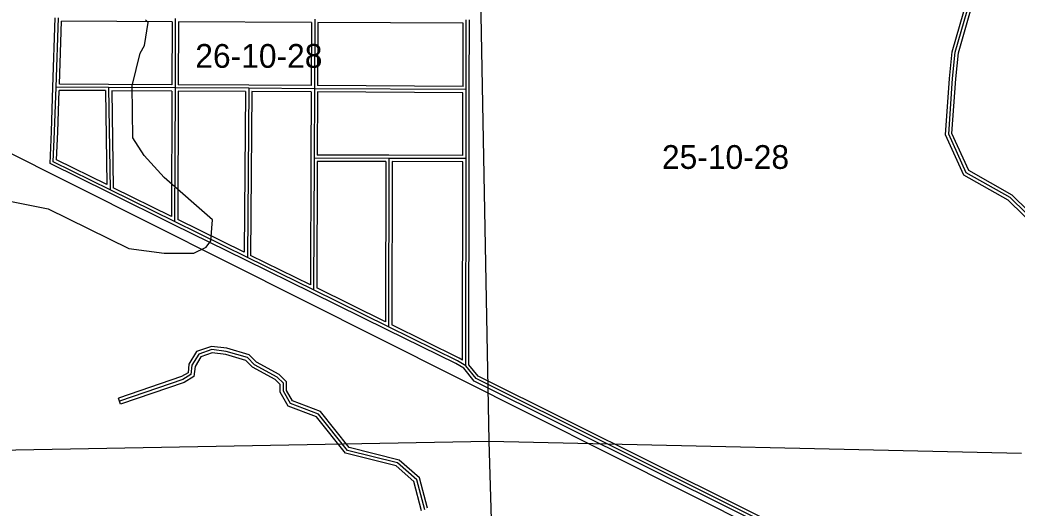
# Model space of a CAD drawing. Extents: x 457167 to 656239, y 1787309 to 1969297.
# Drawn here: x 512118 to 521564, y 1912086 to 1916710 of the extents above; entities that cross this region are included whole.
import ezdxf

# ---------------------------------------------------------------- set-up
doc = ezdxf.new("R2010")
doc.units = 0
for name, color, linetype in [('Level 1', 7, 'Continuous'), ('Level 2', 7, 'Continuous'), ('Level 31', 7, 'Continuous'), ('Level 32', 7, 'Continuous'), ('Level 55', 7, 'Continuous'), ('Level 7', 7, 'Continuous')]:
    doc.layers.add(name, color=color, linetype=linetype)

msp = doc.modelspace()

# ---------------------------------------------------------------- linework, layer by layer
at = {"layer": 'Level 1'}
for p, q in [((516564.072, 1912719.391), (516461.467, 1918065.769)), ((511277.755, 1912623.156), (516564.072, 1912719.391)), ((516698.243, 1907876.017), (516564.072, 1912719.391)), ((516564.072, 1912719.391), (521606.197, 1912606.644))]:
    msp.add_line(p, q, dxfattribs=at)
at = {"layer": 'Level 31'}
for p, q in [((512461.106, 1916073.327), (512482.724, 1916729.997)), ((513588.979, 1916723.896), (513587.401, 1916066.784)), ((514910.704, 1916717.366), (514907.874, 1916059.168)), ((516345.298, 1916051.157), (516345.882, 1916710.454)), ((512447.079, 1915652.637), (512461.106, 1916073.327)), ((512957.515, 1916070.309), (512461.106, 1916073.327)), ((513587.401, 1916066.784), (512957.515, 1916070.309)), ((512957.515, 1916070.309), (512972.52, 1915102.211)), ((513587.401, 1916066.784), (513583.478, 1914800.928)), ((514285.296, 1916062.643), (513587.401, 1916066.784)), ((514285.296, 1916062.643), (514272.485, 1914461.536)), ((514907.874, 1916059.168), (514285.296, 1916062.643)), ((514907.874, 1916059.168), (514905.042, 1915400.606)), ((516345.298, 1916051.157), (514907.874, 1916059.168)), ((516344.418, 1915397.316), (516345.298, 1916051.157)), ((514905.042, 1915400.606), (514899.645, 1914152.576)), ((515613.764, 1915398.632), (514905.042, 1915400.606)), ((515613.764, 1915398.632), (515610.247, 1913802.581)), ((516344.418, 1915397.316), (515613.764, 1915398.632)), ((516341.768, 1913433.611), (516344.418, 1915397.316)), ((513583.478, 1914800.928), (512972.52, 1915102.211)), ((514272.485, 1914461.536), (513583.478, 1914800.928)), ((514899.645, 1914152.576), (514272.485, 1914461.536)), ((515610.247, 1913802.581), (514899.645, 1914152.576))]:
    msp.add_line(p, q, dxfattribs=at)
for points in [[(523322.625, 1910243.033), (523182.749, 1910769.008), (523083.842, 1911019.191), (522951.995, 1911478.228), (522918.771, 1911520.168), (522828.374, 1911837.231), (522630.285, 1912346.692), (522306.736, 1912789.696), (522233.114, 1913173.25), (522208.096, 1913198.432), (522200.495, 1913381.739), (522085.755, 1913907.629), (521880.09, 1914600.037), (521797.306, 1914733.798), (521498.032, 1915026.897), (521082.23, 1915261.878), (520916.719, 1915629.042), (520952.326, 1916154.387), (520978.027, 1916404.121), (521197.882, 1917170.256), (521283.15, 1917720.149), (521333.651, 1917886.88), (521442.88, 1918036.306), (521593.09, 1918094.306)], [(512972.52, 1915102.211), (512434.53, 1915367.582), (512447.079, 1915652.637)], [(516341.768, 1913433.611), (516263.124, 1913480.82), (515610.247, 1913802.581)], [(514073.285, 1913570.628), (513935.412, 1913587.523), (513812.244, 1913543.996), (513747.637, 1913438.786), (513738.717, 1913350.816), (513662.575, 1913304.198), (513062.346, 1913098.871)], [(515952.655, 1912068.122), (515877.779, 1912355.326), (515694.986, 1912514.209), (515220.266, 1912632.747), (514946.325, 1912975.624), (514680.045, 1913076.646), (514613.747, 1913193.631), (514614.035, 1913268.542), (514555.777, 1913327.313), (514339.464, 1913444.511), (514273.294, 1913511.676), (514073.285, 1913570.628)], [(523205.321, 1909973.263), (523072.735, 1909962.831), (523029.198, 1910053.9), (522988.554, 1910154.049), (522883.565, 1910215.884), (522445.222, 1910387.654), (522343.149, 1910464.39), (522028.553, 1910838.27), (521844.827, 1911012.033), (521768.65, 1911041.401), (521710.102, 1911024.16), (521610.425, 1910971.793), (521537.275, 1910872.419), (521428.718, 1910825.903), (516440.794, 1913312.868), (516341.768, 1913433.611)]]:
    msp.add_lwpolyline(points, dxfattribs=at)
at = {"layer": 'Level 32'}
for p, q in [((512431.122, 1916074.314), (512452.74, 1916730.985)), ((512492.105, 1916103.139), (512511.749, 1916699.836)), ((513558.907, 1916694.06), (512511.749, 1916699.836)), ((513558.908, 1916694.06), (513557.475, 1916096.951)), ((513618.908, 1916693.746), (513617.474, 1916096.606)), ((514880.575, 1916687.513), (513618.908, 1916693.746)), ((514880.575, 1916687.513), (514878.004, 1916089.335)), ((514940.576, 1916687.22), (514938.004, 1916089.001)), ((516315.856, 1916680.597), (514940.576, 1916687.221)), ((516315.325, 1916081.325), (516315.856, 1916680.597)), ((516375.299, 1916051.13), (516375.883, 1916710.427)), ((512957.697, 1916100.309), (512492.105, 1916103.139)), ((513557.474, 1916096.951), (512957.682, 1916100.309)), ((514285.475, 1916092.643), (513617.475, 1916096.606)), ((514878.004, 1916089.335), (514285.464, 1916092.643)), ((516315.325, 1916081.325), (514938.004, 1916089.001)), ((512417.107, 1915653.956), (512431.123, 1916074.326)), ((512477.05, 1915651.317), (512490.117, 1916043.148)), ((512927.974, 1916040.486), (512490.118, 1916043.148)), ((512927.974, 1916040.486), (512941.764, 1915150.833)), ((512987.987, 1916040.137), (513002.234, 1915121.007)), ((513557.31, 1916036.95), (512987.987, 1916040.136)), ((513557.31, 1916036.95), (513553.628, 1914849.098)), ((513617.31, 1916036.604), (513613.538, 1914819.564)), ((514255.056, 1916032.821), (513617.31, 1916036.604)), ((514255.057, 1916032.821), (514242.869, 1914509.566)), ((514315.057, 1916032.476), (514302.636, 1914480.126)), ((514877.745, 1916029.335), (514315.057, 1916032.476)), ((514877.745, 1916029.335), (514875.042, 1915400.735)), ((514937.746, 1916028.999), (514935.172, 1915430.522)), ((516315.258, 1916021.323), (514937.746, 1916028.999)), ((516314.459, 1915427.371), (516315.259, 1916021.323)), ((516374.418, 1915397.275), (516375.299, 1916051.116)), ((515613.848, 1915428.632), (514935.172, 1915430.522)), ((516314.458, 1915427.37), (515613.819, 1915428.632)), ((514875.042, 1915400.736), (514869.853, 1914200.696)), ((514934.913, 1915370.521), (514929.726, 1914171.201)), ((515583.698, 1915368.715), (514934.914, 1915370.521)), ((515583.699, 1915368.714), (515580.354, 1913850.746)), ((515643.7, 1915368.577), (515640.289, 1913821.221)), ((516314.378, 1915367.369), (515643.7, 1915368.577)), ((516311.84, 1913486.567), (516314.378, 1915367.369)), ((516371.784, 1913444.321), (516374.418, 1915397.275)), ((513570.21, 1914774.021), (512959.252, 1915075.303)), ((513553.628, 1914849.098), (513002.234, 1915121.007)), ((514259.229, 1914434.622), (513570.222, 1914774.015)), ((514242.869, 1914509.566), (513613.538, 1914819.564)), ((514886.387, 1914125.664), (514259.228, 1914434.623)), ((514869.852, 1914200.696), (514302.636, 1914480.125)), ((515596.992, 1913775.667), (514886.39, 1914125.662)), ((515580.353, 1913850.747), (514929.726, 1914171.202)), ((513072.057, 1913070.486), (513052.636, 1913127.257))]:
    msp.add_line(p, q, dxfattribs=at)
for points in [[(523290.949, 1910245.416), (523154.206, 1910759.606), (523055.408, 1911009.513), (522924.798, 1911464.247), (522891.555, 1911506.211), (522799.905, 1911827.661), (522603.745, 1912332.166), (522278.541, 1912777.435), (522205.377, 1913158.602), (522178.604, 1913185.551), (522170.628, 1913377.891), (522056.681, 1913900.15), (521852.473, 1914587.656), (521773.713, 1914714.913), (521479.85, 1915002.713), (521058.918, 1915240.593), (520886.278, 1915623.569), (520922.43, 1916156.938), (520948.456, 1916409.839), (521168.525, 1917176.718), (521253.827, 1917726.829), (521306.419, 1917900.463), (521423.858, 1918061.121), (521563.165, 1918114.91)], [(523347.345, 1910266.81), (523211.292, 1910778.411), (523112.275, 1911028.87), (522979.193, 1911492.209), (522945.989, 1911534.125), (522856.841, 1911846.801), (522656.826, 1912361.22), (522334.93, 1912801.958), (522260.85, 1913187.896), (522237.588, 1913211.313), (522230.363, 1913385.586), (522114.83, 1913915.108), (521907.708, 1914612.42), (521820.9, 1914752.683), (521516.215, 1915051.081), (521105.543, 1915283.163), (520947.159, 1915634.516), (520982.222, 1916151.836), (521007.598, 1916398.402), (521227.24, 1917163.795), (521312.474, 1917713.469), (521360.884, 1917873.296), (521461.903, 1918011.491), (521600.08, 1918064.845)], [(512959.249, 1915075.305), (512403.697, 1915349.339), (512417.107, 1915653.956)], [(512941.763, 1915150.833), (512465.363, 1915385.826), (512477.05, 1915651.317)], [(516311.84, 1913486.567), (516277.5, 1913507.181), (515640.29, 1913821.221)], [(516321.87, 1913410.565), (516248.749, 1913454.458), (515596.985, 1913775.671)], [(514079.393, 1913600.104), (513932.063, 1913618.158), (513792.235, 1913568.743), (513718.481, 1913448.637), (513710.37, 1913368.637), (513649.733, 1913331.513), (513052.636, 1913127.257)], [(514067.18, 1913541.151), (513938.76, 1913556.887), (513832.252, 1913519.247), (513776.793, 1913428.933), (513767.065, 1913332.994), (513675.418, 1913276.884), (513072.057, 1913070.486)], [(515923.625, 1912060.554), (515851.091, 1912338.774), (515680.737, 1912486.846), (515203.158, 1912606.097), (514928.01, 1912950.486), (514659.282, 1913052.436), (514583.716, 1913185.775), (514583.986, 1913256.241), (514537.59, 1913303.046), (514321.235, 1913420.266), (514257.37, 1913485.094), (514067.18, 1913541.15)], [(515978.89, 1912086.415), (515904.466, 1912371.879), (515709.236, 1912541.572), (515237.374, 1912659.397), (514964.641, 1913000.762), (514700.809, 1913100.856), (514643.779, 1913201.488), (514644.082, 1913280.844), (514573.965, 1913351.581), (514357.692, 1913468.756), (514289.219, 1913538.259), (514079.393, 1913600.105)], [(523184.998, 1910001.757), (523090.917, 1909994.355), (523056.656, 1910066.021), (523012.532, 1910174.744), (522896.733, 1910242.946), (522459.977, 1910414.093), (522363.905, 1910486.318), (522050.408, 1910858.892), (521861.141, 1911037.896), (521769.941, 1911073.056), (521698.778, 1911052.1), (521590.358, 1910995.14), (521517.954, 1910896.779), (521429.671, 1910858.951), (516459.922, 1913336.854), (516371.785, 1913444.321)], [(523157.796, 1909939.43), (523054.554, 1909931.306), (523001.74, 1910041.778), (522964.575, 1910133.354), (522870.397, 1910188.822), (522430.466, 1910361.215), (522322.391, 1910442.461), (522006.698, 1910817.647), (521828.514, 1910986.17), (521767.358, 1911009.747), (521721.426, 1910996.22), (521630.491, 1910948.446), (521556.595, 1910848.059), (521427.764, 1910792.856), (516421.665, 1913288.882), (516321.87, 1913410.565)]]:
    msp.add_lwpolyline(points, dxfattribs=at)
at = {"layer": 'Level 55'}
msp.add_line((523156.926, 1909862.525), (508402.011, 1917263.566), dxfattribs=at)
at = {"layer": 'Level 7'}
msp.add_lwpolyline([(511576.265, 1915083.122), (512384.365, 1914922.119), (513150.106, 1914544.53), (513483.424, 1914501.773), (513766.86, 1914500.887), (513883.761, 1914558.85), (513925.64, 1914617.071), (513942.938, 1914817.086), (513485.711, 1915218.7), (513294.664, 1915427.732), (513186.809, 1915594.815), (513180.07, 1916086.696), (513256.075, 1916394.875), (513297.985, 1916469.777), (513332.052, 1916686.422), (513307.111, 1916711.493)], dxfattribs=at)

# ---------------------------------------------------------------- texts
at = {"layer": 'Level 2'}
for s, p in [('26-10-28', (513779.419, 1916257.157)), ('25-10-28', (518199.816, 1915299.466))]:
    msp.add_text(s, height=225, dxfattribs=at).set_placement(p)

doc.saveas('drawing.dxf')
